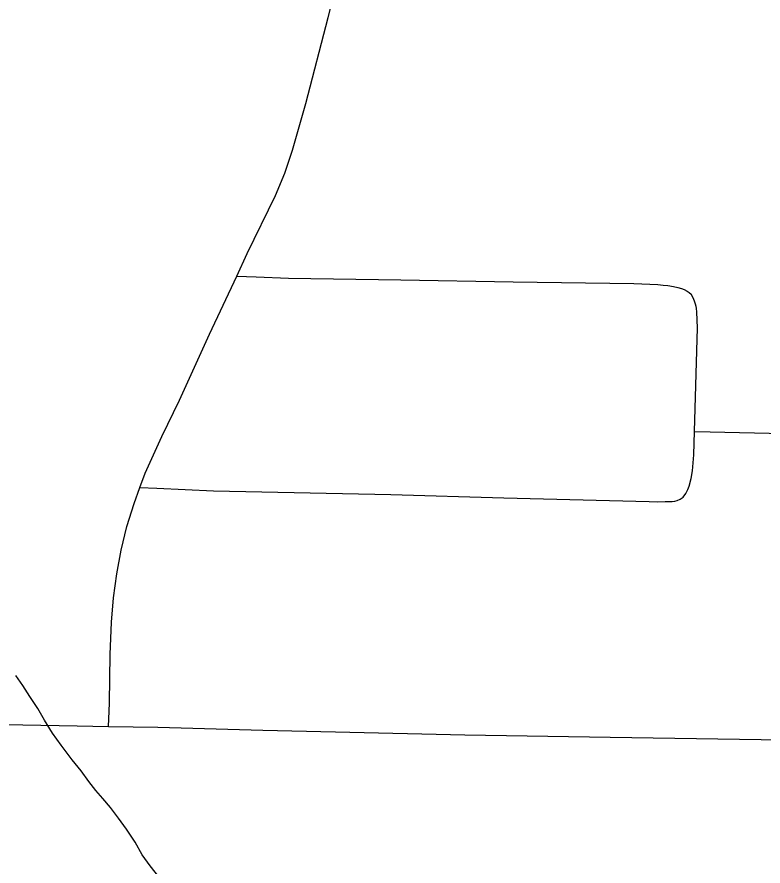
# Model space of a CAD drawing. Extents: x 2.1 to 73.9, y 4 to 26.
# Drawn here: x 46.9092 to 47.0527, y 19.7643 to 19.9277 of the extents above; entities that cross this region are included whole.
import ezdxf

# ---------------------------------------------------------------- set-up
doc = ezdxf.new("R2010")
doc.units = 0
for name, color, linetype in [('GM_X_Major_River', 7, 'Continuous'), ('GM_X_State_Route', 7, 'Continuous'), ('GM_X_Township_Road', 7, 'Continuous')]:
    doc.layers.add(name, color=color, linetype=linetype)

msp = doc.modelspace()

# ---------------------------------------------------------------- linework, layer by layer
at = {"layer": 'GM_X_Major_River'}
msp.add_lwpolyline([(46.93651, 19.76229), (46.9348, 19.76439), (46.93328, 19.76648), (46.93196, 19.76896), (46.93025, 19.77143), (46.92873, 19.77353), (46.92722, 19.77562), (46.9257, 19.77734), (46.92437, 19.77886), (46.92304, 19.78058), (46.92153, 19.78267), (46.91982, 19.78477), (46.91773, 19.78762), (46.91603, 19.78991), (46.91451, 19.79239), (46.91318, 19.79467), (46.91167, 19.79696), (46.91034, 19.79905), (46.90901, 19.80096)], dxfattribs=at)
at = {"layer": 'GM_X_State_Route'}
for points in [[(46.81266, 19.79319), (46.82755, 19.79296), (46.83028, 19.79291), (46.85396, 19.79248), (46.87105, 19.79222), (46.89281, 19.79184), (46.92078, 19.7913), (46.92682, 19.79119)], [(46.92682, 19.79119), (46.93632, 19.79102), (46.95652, 19.79049), (46.97049, 19.79014), (46.99535, 19.78957), (47.02332, 19.78911), (47.06061, 19.78856)]]:
    msp.add_lwpolyline(points, dxfattribs=at)
at = {"layer": 'GM_X_Township_Road'}
for points in [[(46.95146, 19.87778), (46.95351, 19.88216), (46.95895, 19.89334), (46.96074, 19.89764), (46.96223, 19.90205), (46.96475, 19.91102), (46.96906, 19.92756), (46.97289, 19.94259), (46.97556, 19.95312), (46.97801, 19.96212)], [(46.93285, 19.83716), (46.93386, 19.83989), (46.93705, 19.84697), (46.94044, 19.85398), (46.94626, 19.86667), (46.95146, 19.87778)], [(46.95146, 19.87778), (46.95523, 19.87765), (46.96141, 19.87745), (46.98304, 19.87712), (47.00467, 19.87672), (47.02787, 19.87642), (47.03249, 19.8762), (47.03353, 19.8761), (47.03439, 19.87599), (47.03551, 19.8758), (47.03635, 19.87562), (47.03704, 19.8754), (47.03752, 19.87522), (47.03812, 19.87493), (47.0385, 19.87469), (47.03887, 19.87433)], [(47.03955, 19.8479), (47.04008, 19.86785), (47.04, 19.8709), (47.03991, 19.87163), (47.03985, 19.87196), (47.03975, 19.87239), (47.03954, 19.87301), (47.03927, 19.87363), (47.03887, 19.87433)], [(47.03787, 19.836), (47.03825, 19.83675), (47.0385, 19.83739), (47.03888, 19.83887), (47.03915, 19.84037), (47.03943, 19.84341), (47.03955, 19.8479)], [(47.03955, 19.8479), (47.04256, 19.84783), (47.05671, 19.84751), (47.07399, 19.84722), (47.08331, 19.84708), (47.08465, 19.84707)], [(46.92682, 19.79119), (46.92695, 19.79416), (46.92701, 19.79571), (46.92715, 19.80504), (46.92738, 19.81125), (46.92777, 19.8159), (46.92839, 19.82052), (46.92923, 19.8251), (46.93033, 19.82962), (46.93172, 19.83407), (46.93285, 19.83716)], [(46.93285, 19.83716), (46.9361, 19.83701), (46.94697, 19.83651), (46.9656, 19.83611), (46.98113, 19.83578), (47.00287, 19.83514), (47.03083, 19.83448), (47.03239, 19.83442), (47.03388, 19.83444), (47.03525, 19.83447), (47.03574, 19.83451), (47.03617, 19.83462), (47.03674, 19.83488), (47.03732, 19.83528), (47.03787, 19.836)]]:
    msp.add_lwpolyline(points, dxfattribs=at)

doc.saveas('drawing.dxf')
